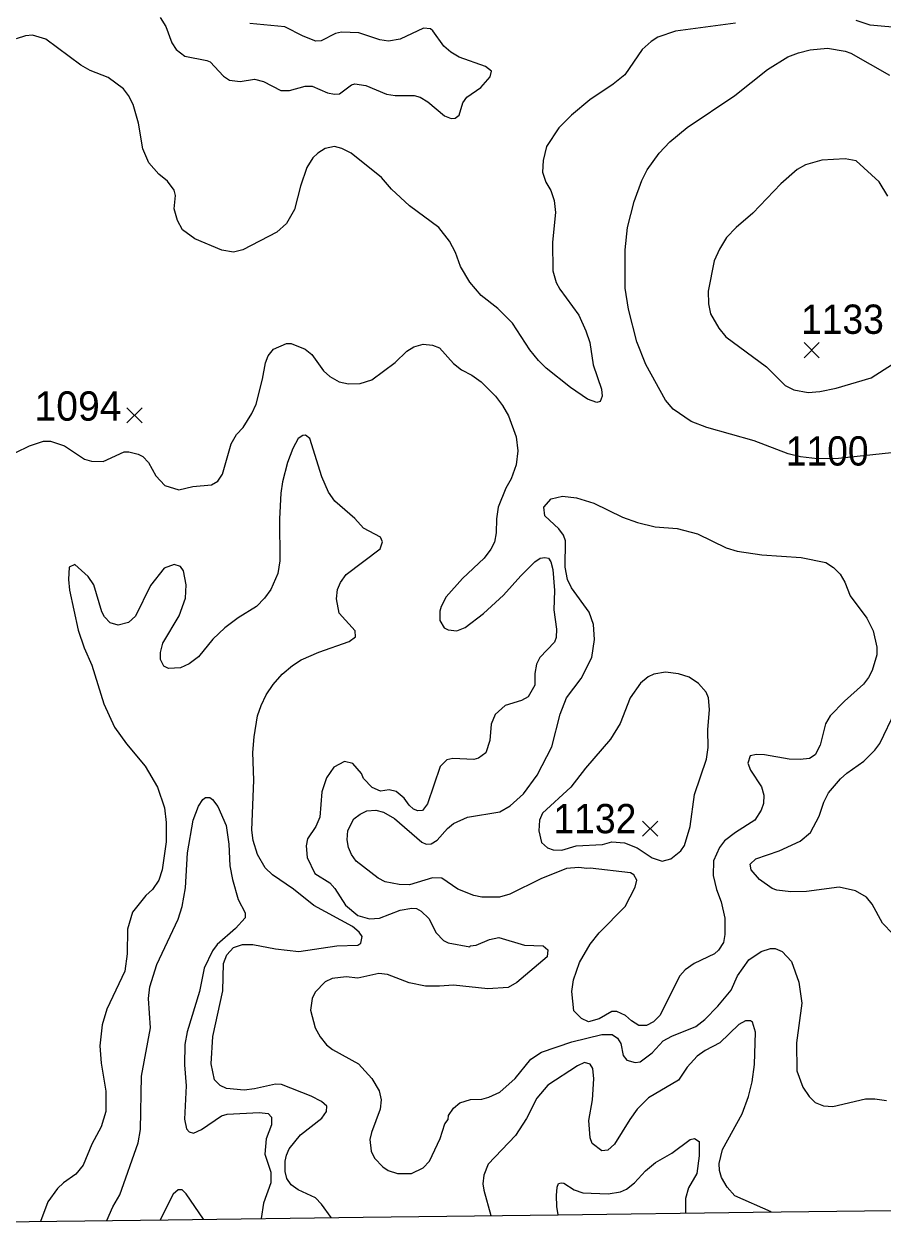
# Model space of a CAD drawing. Extents: x 265 to 291.4, y 7731.5 to 7759.6.
# Drawn here: x 278.25 to 280.594, y 7731.694 to 7734.986 of the extents above; entities that cross this region are included whole.
import ezdxf
from ezdxf.enums import TextEntityAlignment as Align

# ---------------------------------------------------------------- set-up
doc = ezdxf.new("R2010")
doc.units = 0
doc.header["$LTSCALE"] = 0.032
for name, color, linetype, lineweight in [('1', 7, 'Continuous', 25), ('2', 7, 'Continuous', 13), ('21', 7, 'Continuous', 25), ('61', 7, 'Continuous', 13), ('63', 7, 'Continuous', 25)]:
    doc.layers.add(name, color=color, linetype=linetype, lineweight=lineweight)

msp = doc.modelspace()

# ---------------------------------------------------------------- linework, layer by layer
at = {"layer": '1'}
for points in [[(280.6176, 7733.816), (280.4721, 7733.8003), (280.415, 7733.7996), (280.3685, 7733.8049), (280.3347, 7733.8136), (280.2422, 7733.8486), (280.1133, 7733.8852), (280.0704, 7733.9011), (280.021, 7733.9353), (280.0003, 7733.96), (279.947, 7734.057), (279.9216, 7734.1191), (279.8993, 7734.2082), (279.8906, 7734.2654), (279.8906, 7734.3704), (279.8969, 7734.4309), (279.9144, 7734.5025), (279.9359, 7734.5598), (279.9502, 7734.5884), (279.9828, 7734.6345), (280.0123, 7734.6647), (280.0592, 7734.7045), (280.1897, 7734.7912), (280.2788, 7734.8628), (280.3345, 7734.897), (280.3631, 7734.9082), (280.3949, 7734.9161), (280.4426, 7734.9209), (280.4904, 7734.9129), (280.5063, 7734.9074), (280.6113, 7734.8469)], [(279.1312, 7732.7595), (279.1333, 7732.785), (279.15, 7732.8168), (279.1667, 7732.8296), (279.185, 7732.8383), (279.2096, 7732.8399), (279.2303, 7732.8351), (279.2605, 7732.8176), (279.3353, 7732.7532), (279.3473, 7732.7476), (279.3608, 7732.7484), (279.3767, 7732.758), (279.4053, 7732.7906), (279.4212, 7732.8041), (279.4594, 7732.8208), (279.5485, 7732.8359), (279.5764, 7732.8518), (279.6129, 7732.8845), (279.6503, 7732.9362), (279.6901, 7733.0133), (279.7132, 7733.1024), (279.7299, 7733.147), (279.7704, 7733.1995), (279.7991, 7733.2568), (279.8062, 7733.3061), (279.8038, 7733.3474), (279.7919, 7733.3809), (279.7434, 7733.4477), (279.733, 7733.4699), (279.7267, 7733.5034), (279.7275, 7733.5757), (279.7219, 7733.5909), (279.7092, 7733.6084), (279.671, 7733.6442), (279.6678, 7733.668), (279.6885, 7733.6903), (279.7187, 7733.6974), (279.7577, 7733.6935), (279.8047, 7733.6783), (279.8826, 7733.6402), (279.924, 7733.6258), (279.9717, 7733.6139), (280.0322, 7733.6091), (280.0879, 7733.5948), (280.1658, 7733.5566), (280.196, 7733.5479), (280.2629, 7733.5375), (280.371, 7733.5304), (280.4379, 7733.5161), (280.4585, 7733.5033), (280.4768, 7733.4843), (280.4896, 7733.4628), (280.5047, 7733.4254), (280.55, 7733.3649), (280.5675, 7733.3299), (280.5771, 7733.2854), (280.5771, 7733.2647), (280.5643, 7733.2218), (280.5548, 7733.2027), (280.5405, 7733.1844), (280.4888, 7733.1382), (280.4498, 7733.0976), (280.437, 7733.0762), (280.4227, 7733.0181), (280.4092, 7732.9918), (280.3933, 7732.9815), (280.3679, 7732.9783), (280.3376, 7732.9799), (280.2708, 7732.9918), (280.2485, 7732.9926), (280.231, 7732.9887), (280.2254, 7732.9688), (280.2326, 7732.9497), (280.2628, 7732.9043), (280.2684, 7732.8813), (280.2676, 7732.859), (280.2612, 7732.8399), (280.2446, 7732.8128), (280.1913, 7732.7794), (280.161, 7732.7564), (280.1475, 7732.7381), (280.1316, 7732.7023), (280.13, 7732.6617), (280.1395, 7732.6236), (280.1523, 7732.5901), (280.1626, 7732.5456), (280.1626, 7732.501), (280.1586, 7732.4788), (280.1451, 7732.4581), (280.134, 7732.4485), (280.0783, 7732.4215), (280.0536, 7732.404), (280.0393, 7732.3881), (279.9844, 7732.2799), (279.9677, 7732.2624)], [(279.854, 7732.291), (279.819, 7732.2703), (279.7903, 7732.2624), (279.7712, 7732.2711), (279.7505, 7732.2926), (279.7442, 7732.3451), (279.7489, 7732.3769), (279.7657, 7732.4247), (279.7943, 7732.4748), (279.819, 7732.5058), (279.8906, 7732.5774), (279.9176, 7732.6299), (279.9216, 7732.649), (279.9136, 7732.6641), (279.9049, 7732.6689), (279.7951, 7732.6824), (279.7856, 7732.6808), (279.7633, 7732.684), (279.7299, 7732.6808), (279.6599, 7732.653), (279.5756, 7732.6108), (279.5469, 7732.6028), (279.4992, 7732.6028), (279.4769, 7732.6076), (279.4332, 7732.6251), (279.3894, 7732.6546), (279.3647, 7732.6553), (279.3019, 7732.6363), (279.2733, 7732.6371), (279.2351, 7732.645), (279.216, 7732.6545), (279.1555, 7732.7015), (279.1428, 7732.719), (279.1348, 7732.7381), (279.1312, 7732.7595)], [(279.9677, 7732.2624), (279.9486, 7732.2528), (279.9272, 7732.2528), (279.9073, 7732.2648), (279.8914, 7732.2799), (279.8675, 7732.291), (279.854, 7732.291)]]:
    msp.add_lwpolyline(points, dxfattribs=at)
at = {"layer": '2'}
for points in [[(278.621, 7735.0044), (278.6361, 7734.9798), (278.6528, 7734.9352), (278.6647, 7734.9169), (278.6886, 7734.8986), (278.7483, 7734.8875), (278.757, 7734.8835), (278.7936, 7734.8445), (278.8103, 7734.8334), (278.8389, 7734.8302), (278.8787, 7734.8366), (278.9026, 7734.8294), (278.9503, 7734.8056), (278.9742, 7734.8048), (279.0171, 7734.8167), (279.0362, 7734.8167), (279.0776, 7734.7992), (279.0967, 7734.7952), (279.1102, 7734.796), (279.1436, 7734.8207), (279.1523, 7734.8238), (279.1826, 7734.8191), (279.2383, 7734.7952), (279.2621, 7734.7912), (279.3146, 7734.7912), (279.3306, 7734.7873), (279.352, 7734.7745), (279.3974, 7734.7363), (279.4149, 7734.7284)], [(279.5215, 7734.843), (279.5254, 7734.8581), (279.5087, 7734.8708), (279.4371, 7734.8962), (279.4141, 7734.9098), (279.395, 7734.9265), (279.3655, 7734.9686), (279.3584, 7734.9734), (279.3401, 7734.9758), (279.2765, 7734.9456), (279.2446, 7734.94), (279.2208, 7734.9432), (279.1635, 7734.9631), (279.1158, 7734.9646), (279.0999, 7734.9607), (279.0601, 7734.9408), (279.0458, 7734.94), (279.0116, 7734.9535), (278.9614, 7734.979), (278.866, 7734.9885)], [(280.1913, 7734.9893), (280.0274, 7734.967), (279.9797, 7734.9511), (279.9614, 7734.9392), (279.9367, 7734.9169), (279.889, 7734.8477), (279.8572, 7734.8223), (279.7935, 7734.7801), (279.7434, 7734.7379), (279.7092, 7734.7029), (279.6758, 7734.652), (279.6662, 7734.6139), (279.6646, 7734.582), (279.6734, 7734.555), (279.6877, 7734.5319), (279.696, 7734.5048), (279.6996, 7734.4723), (279.6917, 7734.3911), (279.6925, 7734.3132), (279.702, 7734.2813), (279.7116, 7734.263), (279.7633, 7734.1914), (279.7832, 7734.1493), (279.7935, 7734.1175), (279.8031, 7734.0562), (279.8253, 7733.9902), (279.8277, 7733.9711), (279.8222, 7733.956), (279.8126, 7733.9536), (279.7872, 7733.9623), (279.741, 7733.9942), (279.6742, 7734.0475), (279.6535, 7734.0681), (279.6304, 7734.0976), (279.5827, 7734.17)], [(280.8221, 7735.006), (280.8046, 7734.9853), (280.791, 7734.9328), (280.7752, 7734.9241), (280.737, 7734.9344), (280.6654, 7734.9718), (280.6495, 7734.9758), (280.5588, 7734.9837), (280.5206, 7734.9965)], [(279.4109, 7734.3943), (279.3815, 7734.4309), (279.3011, 7734.4905), (279.2526, 7734.5359), (279.2255, 7734.5677), (279.142, 7734.6345), (279.1166, 7734.6465), (279.0967, 7734.652), (279.0712, 7734.6465), (279.0513, 7734.6345), (279.0378, 7734.621), (279.0211, 7734.5948), (279.0036, 7734.5438), (278.9877, 7734.4802), (278.9654, 7734.442), (278.9392, 7734.4189), (278.8469, 7734.3704), (278.8214, 7734.3641), (278.7896, 7734.3696), (278.7156, 7734.4007), (278.6822, 7734.4245), (278.6687, 7734.45), (278.6592, 7734.4818), (278.6631, 7734.5184), (278.6591, 7734.5335), (278.6409, 7734.5574), (278.617, 7734.5765), (278.5899, 7734.6075), (278.574, 7734.6457), (278.5621, 7734.7157), (278.547, 7734.7666), (278.5343, 7734.792), (278.5207, 7734.8095), (278.4786, 7734.8406), (278.4301, 7734.8596), (278.4046, 7734.874), (278.3091, 7734.9456), (278.2726, 7734.9559), (278.2535, 7734.9543), (278.228, 7734.9464)], [(279.4149, 7734.7284), (279.426, 7734.73), (279.4371, 7734.7379), (279.4475, 7734.7714), (279.4578, 7734.7873), (279.496, 7734.8135), (279.5215, 7734.843)], [(280.6073, 7734.5168), (280.5834, 7734.5558), (280.5206, 7734.613), (280.4904, 7734.6186), (280.4267, 7734.6154), (280.3822, 7734.6019), (280.3599, 7734.5892), (280.3154, 7734.5502), (280.239, 7734.4699), (280.1928, 7734.4309), (280.1666, 7734.4038), (280.1475, 7734.372), (280.1332, 7734.3402), (280.1165, 7734.2575), (280.1173, 7734.2225), (280.1228, 7734.1954), (280.1459, 7734.1564), (280.165, 7734.1326), (280.2764, 7734.0506), (280.3273, 7733.9997), (280.3504, 7733.9878), (280.3901, 7733.9806), (280.422, 7733.983), (280.4665, 7733.9926), (280.562, 7734.0212), (280.6431, 7734.0729)], [(279.5827, 7734.17), (279.5429, 7734.2105), (279.4968, 7734.2455), (279.4666, 7734.2821), (279.4411, 7734.3243), (279.4268, 7734.3625), (279.4109, 7734.3943)], [(278.2272, 7733.8168), (278.2646, 7733.8351), (278.3028, 7733.8478), (278.3219, 7733.8478), (278.3601, 7733.8351), (278.4142, 7733.7985), (278.4332, 7733.7929), (278.4651, 7733.7921), (278.5223, 7733.8184), (278.5351, 7733.8184), (278.5605, 7733.812), (278.5733, 7733.8056), (278.5892, 7733.7897), (278.609, 7733.7531), (278.6337, 7733.7269), (278.6719, 7733.7149), (278.7101, 7733.7237), (278.761, 7733.7285), (278.7785, 7733.7388), (278.7912, 7733.7579), (278.8143, 7733.8406), (278.8294, 7733.8661), (278.8477, 7733.8852), (278.8715, 7733.9234), (278.8827, 7733.9488), (278.9002, 7734.0172), (278.9081, 7734.0618), (278.9161, 7734.0809), (278.9304, 7734.0992), (278.9662, 7734.1143), (278.9789, 7734.1143), (279.0171, 7734.0992), (279.0346, 7734.0841), (279.0664, 7734.0395), (279.0839, 7734.0244), (279.1094, 7734.0101), (279.1349, 7734.0045), (279.1667, 7734.0053), (279.1985, 7734.0156), (279.2621, 7734.0626), (279.294, 7734.0936), (279.3131, 7734.1055), (279.3385, 7734.1127), (279.364, 7734.1095), (279.3831, 7734.1023), (279.4212, 7734.0602), (279.4435, 7734.0427), (279.4721, 7734.0276), (279.4968, 7734.0101), (279.5366, 7733.9711), (279.5557, 7733.9456), (279.5716, 7733.917), (279.5923, 7733.8597), (279.597, 7733.8215), (279.5923, 7733.7834), (279.5787, 7733.7452), (279.5644, 7733.7197), (279.5437, 7733.6672), (279.539, 7733.6354), (279.5382, 7733.5972), (279.5334, 7733.5718), (279.5238, 7733.5527), (279.5055, 7733.5288), (279.4459, 7733.4731), (279.4013, 7733.423), (279.3878, 7733.3968), (279.3846, 7733.384), (279.3846, 7733.3586), (279.3966, 7733.3379), (279.4069, 7733.3331), (279.4308, 7733.3299), (279.4531, 7733.3387), (279.5032, 7733.3777), (279.5581, 7733.427), (279.605, 7733.4803), (279.644, 7733.5185), (279.6583, 7733.528), (279.671, 7733.5304), (279.6806, 7733.528), (279.6869, 7733.5185), (279.6925, 7733.497), (279.6973, 7733.4397), (279.6957, 7733.3872), (279.7028, 7733.3347), (279.702, 7733.3116), (279.6972, 7733.2989), (279.6575, 7733.2575), (279.6479, 7733.2393), (279.6432, 7733.2138), (279.6432, 7733.182), (279.6257, 7733.1502), (279.6074, 7733.1398), (279.5628, 7733.1263), (279.5358, 7733.1016)], [(279.0875, 7731.7278), (279.0617, 7731.7644), (279.045, 7731.7819), (278.998, 7731.8042), (278.9789, 7731.8177), (278.967, 7731.8344), (278.9622, 7731.8535), (278.9622, 7731.8822), (278.9654, 7731.8981), (278.9734, 7731.9156), (279.0044, 7731.9537), (279.0625, 7731.9991), (279.0752, 7732.0174), (279.076, 7732.0325), (279.0617, 7732.0452), (279.033, 7732.0595), (278.9519, 7732.0914), (278.936, 7732.0921), (278.8787, 7732.0794), (278.8501, 7732.0762), (278.8024, 7732.0802), (278.7848, 7732.089), (278.7697, 7732.1041), (278.7602, 7732.1479), (278.7649, 7732.2226), (278.792, 7732.3467), (278.7936, 7732.4215), (278.8031, 7732.4454), (278.8214, 7732.4652), (278.8453, 7732.4732), (278.8739, 7732.474), (278.936, 7732.4613), (278.9996, 7732.4549), (279.103, 7732.47), (279.1603, 7732.4716), (279.1683, 7732.4772), (279.1722, 7732.4955), (279.1643, 7732.5074), (279.146, 7732.5225), (279.0402, 7732.5798), (278.9853, 7732.6243), (278.9272, 7732.6641), (278.9074, 7732.6832), (278.8867, 7732.719), (278.8747, 7732.7572), (278.8708, 7732.7858), (278.8763, 7732.9227), (278.8739, 7732.9974), (278.8771, 7733.0404), (278.8867, 7733.0977), (278.8962, 7733.1263), (278.9105, 7733.1549), (278.9296, 7733.1836), (278.9543, 7733.2114), (278.9821, 7733.2353), (279.006, 7733.2504), (279.0537, 7733.2719), (279.1365, 7733.3005), (279.1539, 7733.3132), (279.1531, 7733.3299), (279.1094, 7733.3785), (279.1022, 7733.4174), (279.1054, 7733.4429), (279.1134, 7733.462), (279.1285, 7733.4834), (279.2216, 7733.5535), (279.2279, 7733.5734), (279.2224, 7733.5853), (279.1762, 7733.6107), (279.1523, 7733.637), (279.0975, 7733.6839), (279.0808, 7733.7086), (279.0625, 7733.75), (279.0291, 7733.855), (279.0179, 7733.8645), (279.01, 7733.8637), (278.9972, 7733.855), (278.9829, 7733.8279), (278.9686, 7733.7897), (278.9551, 7733.7372), (278.9503, 7733.7054), (278.9463, 7733.6354), (278.9479, 7733.5209), (278.9423, 7733.4866), (278.9232, 7733.4429), (278.9057, 7733.419), (278.8843, 7733.3968), (278.8342, 7733.3657), (278.7976, 7733.3379), (278.765, 7733.3069), (278.7252, 7733.2591), (278.7005, 7733.24), (278.6767, 7733.2289), (278.6433, 7733.2273), (278.6313, 7733.2337)], [(278.6918, 7733.4556), (278.6846, 7733.4938), (278.6767, 7733.5057), (278.6592, 7733.5113), (278.6321, 7733.501), (278.5947, 7733.454), (278.5534, 7733.3697), (278.5343, 7733.353), (278.5064, 7733.3458), (278.4849, 7733.3522), (278.469, 7733.3681), (278.4619, 7733.3816), (278.4396, 7733.4556), (278.4245, 7733.4779), (278.3879, 7733.5113), (278.3728, 7733.5041), (278.3704, 7733.4699), (278.3736, 7733.4413), (278.3974, 7733.3315), (278.4133, 7733.2838), (278.434, 7733.2361), (278.4674, 7733.1311), (278.4961, 7733.0674), (278.5287, 7733.0213), (278.5804, 7732.9608), (278.6138, 7732.9036), (278.6329, 7732.8463), (278.6369, 7732.8065), (278.6369, 7732.754), (278.6265, 7732.6776), (278.617, 7732.649), (278.6003, 7732.6236), (278.582, 7732.6076), (278.5454, 7732.5615), (278.5319, 7732.5154), (278.5311, 7732.4485), (278.5247, 7732.4008), (278.4754, 7732.2974), (278.4627, 7732.2544), (278.4563, 7732.1972), (278.4595, 7732.1494), (278.473, 7732.0731), (278.473, 7732.0174), (278.4595, 7731.976), (278.434, 7731.9283), (278.411, 7731.871), (278.3903, 7731.8463), (278.3569, 7731.8225), (278.341, 7731.8074), (278.3147, 7731.7708), (278.2942, 7731.7175)], [(278.6313, 7733.2337), (278.6218, 7733.252), (278.6218, 7733.2711), (278.6281, 7733.2965), (278.6727, 7733.3713), (278.6902, 7733.419), (278.6918, 7733.4556)], [(280.6487, 7732.474), (280.593, 7732.5321), (280.5643, 7732.5838), (280.5492, 7732.6029), (280.519, 7732.6204), (280.4745, 7732.6299), (280.3854, 7732.618), (280.3424, 7732.6172), (280.3042, 7732.622), (280.2915, 7732.6267), (280.2565, 7732.6514), (280.2342, 7732.6776), (280.231, 7732.6928), (280.247, 7732.7071), (280.3106, 7732.7293), (280.3679, 7732.7556), (280.3965, 7732.7795), (280.4196, 7732.824), (280.4323, 7732.8622), (280.445, 7732.8877), (280.4776, 7732.9258), (280.4951, 7732.9417), (280.5413, 7732.9743), (280.5715, 7733.0038), (280.585, 7733.0221), (280.628, 7733.112)], [(279.5358, 7733.1016), (279.5246, 7733.0754), (279.5207, 7733.0308), (279.5095, 7732.9966), (279.4896, 7732.9823), (279.4769, 7732.9791), (279.4196, 7732.9815)], [(279.4196, 7732.9815), (279.4037, 7732.9775), (279.3854, 7732.9592), (279.3504, 7732.8574), (279.3369, 7732.8391), (279.3242, 7732.8383), (279.3123, 7732.8431), (279.3003, 7732.8542), (279.2868, 7732.8733), (279.2653, 7732.8916), (279.2462, 7732.8956), (279.2224, 7732.8924), (279.1993, 7732.902), (279.1762, 7732.9266), (279.1706, 7732.9401), (279.1468, 7732.968), (279.1237, 7732.9728), (279.0951, 7732.9576), (279.0752, 7732.929), (279.0625, 7732.8908), (279.0569, 7732.8208), (279.0458, 7732.7954), (279.0227, 7732.762), (279.0195, 7732.7429), (279.0219, 7732.7111), (279.0434, 7732.6673), (279.0839, 7732.6418), (279.0975, 7732.6267), (279.1269, 7732.5806), (279.1603, 7732.5527), (279.1921, 7732.544), (279.2192, 7732.5456), (279.2765, 7732.5671), (279.3083, 7732.5726), (279.321, 7732.5718), (279.3337, 7732.5647), (279.3544, 7732.5448), (279.3743, 7732.505), (279.3942, 7732.4843), (279.4069, 7732.478), (279.4666, 7732.4676), (279.4674, 7732.47), (279.4833, 7732.4716), (279.5199, 7732.4875), (279.5453, 7732.4931), (279.6153, 7732.4716), (279.6662, 7732.47), (279.679, 7732.4589), (279.6774, 7732.4398), (279.5947, 7732.3698), (279.5708, 7732.3563), (279.5151, 7732.3523), (279.4212, 7732.3626), (279.3831, 7732.3594), (279.3449, 7732.3602), (279.3003, 7732.369), (279.2415, 7732.3913), (279.2176, 7732.3944), (279.1603, 7732.3817), (279.1285, 7732.3849), (279.0903, 7732.3809), (279.0712, 7732.3714), (279.0442, 7732.3435), (279.0354, 7732.326), (279.0314, 7732.2942), (279.0442, 7732.2465), (279.0577, 7732.2218), (279.0752, 7732.1996), (279.0911, 7732.1868), (279.1627, 7732.1479), (279.1985, 7732.1073), (279.2184, 7732.0739), (279.2239, 7732.0492), (279.2216, 7732.0238), (279.1977, 7731.9601), (279.1937, 7731.941), (279.1969, 7731.9092), (279.2056, 7731.8901), (279.2287, 7731.8662), (279.243, 7731.8567), (279.2685, 7731.8479), (279.3067, 7731.8479), (279.3385, 7731.8638), (279.356, 7731.8822), (279.3854, 7731.9442), (279.3982, 7731.984), (279.4069, 7731.9959), (279.4077, 7732.0063), (279.4212, 7732.0269), (279.4387, 7732.0412), (279.4682, 7732.05), (279.4992, 7732.0516), (279.5183, 7732.0564), (279.5485, 7732.0707), (279.5899, 7732.1081)], [(278.4755, 7731.7199), (278.4914, 7731.7577), (278.5104, 7731.7899), (278.5605, 7731.9323), (278.5677, 7731.9681), (278.5701, 7732.1144), (278.5947, 7732.2465), (278.5892, 7732.326), (278.5923, 7732.3579), (278.6122, 7732.4191), (278.6703, 7732.5432), (278.6814, 7732.5774), (278.6902, 7732.6283), (278.6957, 7732.7238), (278.7109, 7732.8129), (278.726, 7732.8511), (278.7371, 7732.8694), (278.7451, 7732.8749), (278.7562, 7732.8749), (278.7642, 7732.8693), (278.7785, 7732.8502), (278.8008, 7732.7986), (278.8087, 7732.7476), (278.8111, 7732.6888), (278.8183, 7732.6506), (278.8342, 7732.5965), (278.8533, 7732.5599), (278.8533, 7732.5464), (278.827, 7732.5177), (278.7761, 7732.4732), (278.7634, 7732.4565), (278.7411, 7732.4088), (278.7284, 7732.3451), (278.6942, 7732.2354), (278.6886, 7732.2004), (278.6878, 7732.1447), (278.6918, 7732.0874), (278.687, 7731.9967), (278.6926, 7731.9705), (278.7005, 7731.9625), (278.7116, 7731.9585), (278.7339, 7731.9681), (278.7888, 7732.0054), (278.8039, 7732.0102), (278.8914, 7732.015), (278.9153, 7732.0118), (278.9248, 7732.0023), (278.9248, 7731.9808), (278.9105, 7731.9426), (278.9065, 7731.9013), (278.9233, 7731.8519), (278.9233, 7731.8233), (278.9026, 7731.7676), (278.8966, 7731.7254)], [(279.8691, 7732.2178), (279.8786, 7732.2035), (279.885, 7732.1701), (279.8945, 7732.1574), (279.9176, 7732.151), (279.9311, 7732.1534), (279.9637, 7732.1781), (279.994, 7732.2107), (280.0179, 7732.2234), (280.0831, 7732.2497), (280.1077, 7732.2687), (280.1435, 7732.3053), (280.1793, 7732.3491), (280.1968, 7732.3881), (280.2278, 7732.4318), (280.2613, 7732.4541), (280.2867, 7732.4629), (280.2995, 7732.4629), (280.3185, 7732.4541), (280.344, 7732.4271), (280.3647, 7732.3706), (280.3726, 7732.3133), (280.3583, 7732.2051), (280.3591, 7732.1288), (280.375, 7732.0842), (280.3925, 7732.0588), (280.4084, 7732.042), (280.4315, 7732.0333), (280.457, 7732.0317), (280.5461, 7732.0524), (280.5715, 7732.0524), (280.6033, 7732.0476)], [(280.2889, 7731.7434), (280.1897, 7731.7875), (280.1682, 7731.8106), (280.1531, 7731.8376), (280.1475, 7731.8567), (280.1467, 7731.8758), (280.1563, 7731.914), (280.2095, 7732.011), (280.227, 7732.0588), (280.2366, 7732.0985), (280.243, 7732.1463), (280.2461, 7732.2338), (280.2374, 7732.2616), (280.2326, 7732.2648), (280.2191, 7732.2656), (280.2008, 7732.2552), (280.1483, 7732.2051), (280.1085, 7732.1844), (280.0863, 7732.1685), (280.0592, 7732.1383), (280.0361, 7732.1033), (279.9542, 7732.0548), (279.9232, 7732.0237), (279.9025, 7731.9959), (279.8611, 7731.9283), (279.8428, 7731.9124), (279.8269, 7731.91), (279.7999, 7731.9307), (279.7943, 7731.9458), (279.7911, 7731.9935), (279.8007, 7732.0492), (279.8047, 7732.1065), (279.8023, 7732.1351), (279.7951, 7732.1471), (279.7792, 7732.151), (279.7601, 7732.1423), (279.679, 7732.0898), (279.6495, 7732.054), (279.6209, 7731.9983), (279.5907, 7731.9522), (279.5159, 7731.8742), (279.5047, 7731.844), (279.5016, 7731.8201), (279.5047, 7731.8026), (279.5232, 7731.7335)], [(279.5899, 7732.1081), (279.6328, 7732.1606), (279.6615, 7732.1797), (279.7442, 7732.2075), (279.8269, 7732.2282), (279.8548, 7732.2282), (279.8691, 7732.2178)], [(279.7077, 7731.7359), (279.7035, 7731.7584), (279.7028, 7731.7883), (279.7044, 7731.8106), (279.7084, 7731.8209), (279.7157, 7731.8233), (279.7227, 7731.8217), (279.7506, 7731.8034), (279.7744, 7731.7954), (279.8436, 7731.7931), (279.8778, 7731.7986), (279.8938, 7731.8058), (279.916, 7731.8225), (279.9454, 7731.8559), (279.9733, 7731.8782), (280.0179, 7731.9036), (280.0672, 7731.941), (280.0799, 7731.9442), (280.0918, 7731.9354), (280.0918, 7731.8965), (280.0855, 7731.8487), (280.0632, 7731.809), (280.0552, 7731.7803), (280.0548, 7731.7404)], [(278.7391, 7731.7233), (278.6918, 7731.7931), (278.6814, 7731.8034), (278.6703, 7731.8042), (278.656, 7731.7915), (278.6206, 7731.7218)]]:
    msp.add_lwpolyline(points, dxfattribs=at)
msp.add_lwpolyline([(279.9229, 7732.7373), (279.9638, 7732.7102), (279.9908, 7732.7015), (280.0147, 7732.7079), (280.0425, 7732.7293), (280.052, 7732.7437), (280.068, 7732.7954), (280.0791, 7732.8829), (280.1125, 7732.9799), (280.1165, 7733.0117), (280.1157, 7733.0595), (280.1205, 7733.1152), (280.1181, 7733.147), (280.1109, 7733.1629), (280.0902, 7733.186), (280.0648, 7733.2034), (280.0354, 7733.213), (280.0004, 7733.217), (279.9685, 7733.2114), (279.9526, 7733.2042), (279.9319, 7733.1867), (279.9041, 7733.147), (279.8762, 7733.077), (279.85, 7733.034), (279.7816, 7732.9553), (279.7418, 7732.9036), (279.6646, 7732.832), (279.6567, 7732.8129), (279.6543, 7732.7842), (279.6615, 7732.7524), (279.6782, 7732.7373), (279.6933, 7732.7317), (279.7172, 7732.7309), (279.7569, 7732.7429), (279.8285, 7732.7468), (279.854, 7732.754), (279.8882, 7732.7516)], close=True, dxfattribs=at)
at = {"layer": '21'}
for p, q in [((280.3784, 7734.1168), (280.4196, 7734.0756)), ((280.4196, 7734.1168), (280.3784, 7734.0756)), ((278.5304, 7733.9391), (278.5716, 7733.8979)), ((278.5716, 7733.9391), (278.5304, 7733.8979)), ((279.9379, 7732.8102), (279.9791, 7732.769)), ((279.9791, 7732.8102), (279.9379, 7732.769))]:
    msp.add_line(p, q, dxfattribs=at)
at = {"layer": '63', "lineweight": 13}
msp.add_lwpolyline([(276.5134, 7731.6944), (277.0457, 7731.7013), (277.578, 7731.7083), (278.1103, 7731.7152), (278.6426, 7731.7221), (279.1748, 7731.729), (279.7071, 7731.7359), (280.2394, 7731.7428), (280.7717, 7731.7496), (281.304, 7731.7565), (281.8363, 7731.7633), (282.3686, 7731.7701), (282.9009, 7731.7769), (283.4331, 7731.7836), (283.9654, 7731.7904), (284.4977, 7731.7971)], dxfattribs=at)

# ---------------------------------------------------------------- texts
at = {"layer": '61', "width": 0.95}
for s, p in [('1133', (280.4833, 7734.1408)), ('1100', (280.4417, 7733.7812)), ('1132', (279.8077, 7732.7773))]:
    msp.add_text(s, height=0.08, dxfattribs=at).set_placement(p, align=Align.CENTER)
at = {"layer": '61'}
msp.add_text('1094', height=0.08, dxfattribs=at).set_placement((278.3967, 7733.9038), align=Align.CENTER)

doc.saveas('drawing.dxf')
